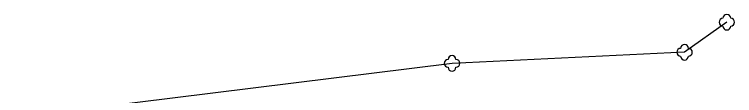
# Model space of a CAD drawing. Extents: x -577457 to -568404, y -1208466 to -1201387.
# Drawn here: x -569192.7 to -569100.1, y -1204231.4 to -1204220.9 of the extents above; entities that cross this region are included whole.
import ezdxf

# ---------------------------------------------------------------- set-up
doc = ezdxf.new("R2010")
doc.units = 0
doc.layers.add('ZELEŇ', color=7, linetype='Continuous')

msp = doc.modelspace()

# ---------------------------------------------------------------- linework, layer by layer
at = {"layer": 'ZELEŇ'}
msp.add_lwpolyline([(-569101.06, -1204221.93), (-569106.5, -1204225.79), (-569136.42, -1204227.22), (-569279.71, -1204244.96)], dxfattribs=at)
for centre in [(-569101.06, -1204221.93), (-569106.5, -1204225.79), (-569136.42, -1204227.22)]:
    msp.add_circle(centre, 0.0005, dxfattribs=at)
for centre, start, end in [((-569101.56, -1204221.93), 89.99999, 269.99999), ((-569101.06, -1204221.43), 0, 179.99999), ((-569100.56, -1204221.93), 270, 89.99999), ((-569101.06, -1204222.43), 179.99999, 359.99999), ((-569107, -1204225.79), 89.99999, 269.99999), ((-569106.5, -1204225.29), 0, 179.99999), ((-569106, -1204225.79), 270, 89.99999), ((-569136.42, -1204226.72), 0, 179.99999), ((-569106.5, -1204226.29), 179.99999, 359.99999), ((-569136.92, -1204227.22), 89.99999, 269.99999), ((-569135.92, -1204227.22), 270, 89.99999), ((-569136.42, -1204227.72), 179.99999, 359.99999)]:
    msp.add_arc(centre, 0.5, start, end, dxfattribs=at)

doc.saveas('drawing.dxf')
